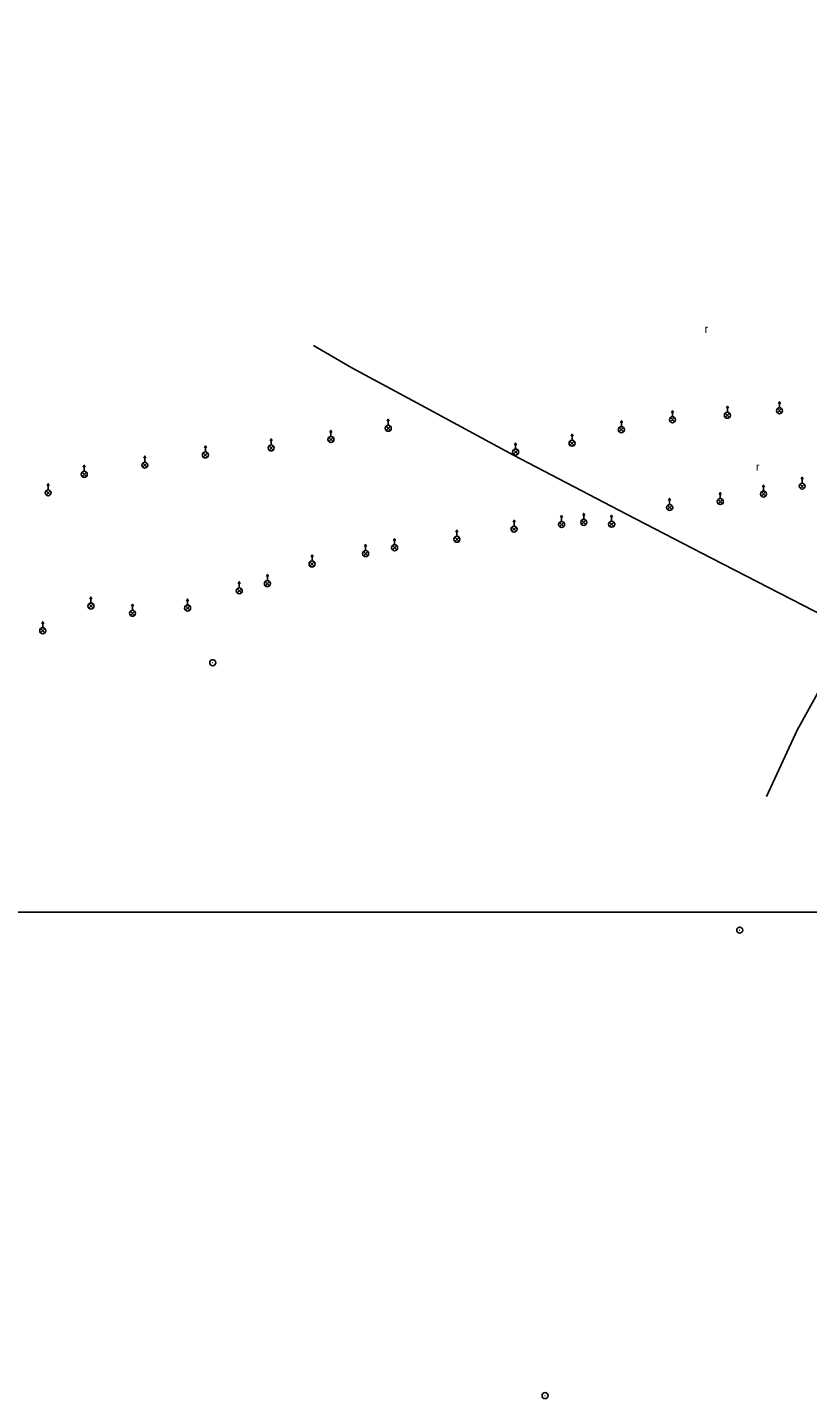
# Model space of a CAD drawing. Extents: x -582188 to -561562, y -1187250 to -1183500.
# Drawn here: x -579601.4 to -579504, y -1186560.8 to -1186389.5 of the extents above; entities that cross this region are included whole.
import ezdxf

# ---------------------------------------------------------------- set-up
doc = ezdxf.new("R2010")
doc.units = 0
for name, color, linetype in [('MAP_ZN_BP', 7, 'Continuous'), ('RÁMY_ML', 7, 'Continuous'), ('ZELEŇ', 7, 'Continuous'), ('ZN_BP', 7, 'Continuous'), ('ZN_KULTUR', 7, 'Continuous')]:
    doc.layers.add(name, color=color, linetype=linetype)

msp = doc.modelspace()

# ---------------------------------------------------------------- linework, layer by layer
at = {"layer": 'MAP_ZN_BP'}
for centre, radius in [((-579578.28, -1186468.84), 0.375), ((-579578.28, -1186468.84), 0.0005), ((-579512.49, -1186502.261), 0.375), ((-579512.49, -1186502.261), 0.0005), ((-579536.79, -1186560.41), 0.375), ((-579536.79, -1186560.41), 0.0005)]:
    msp.add_circle(centre, radius, dxfattribs=at)
at = {"layer": 'RÁMY_ML'}
msp.add_lwpolyline([(-580000, -1186250), (-579687.5, -1186250), (-579687.5, -1186500), (-579375, -1186500), (-579375, -1186250), (-579687.5, -1186250)], dxfattribs=at)
at = {"layer": 'ZELEŇ'}
for points in [[(-579540.72, -1186442.92), (-579552.27, -1186436.67), (-579560.9, -1186432.02), (-579565.69, -1186429.21)], [(-579540.72, -1186442.92), (-579526.62, -1186450.27), (-579516.01, -1186455.79), (-579501.78, -1186463.12), (-579498.66, -1186464.95), (-579500.84, -1186469.16), (-579505.34, -1186477.26), (-579509.14, -1186485.56)]]:
    msp.add_lwpolyline(points, dxfattribs=at)
at = {"layer": 'ZN_BP'}
for p, q in [((-579514.03, -1186437.555), (-579514.03, -1186436.805)), ((-579507.53, -1186436.985), (-579507.53, -1186436.235)), ((-579556.36, -1186439.175), (-579556.36, -1186438.425)), ((-579527.27, -1186439.355), (-579527.27, -1186438.605)), ((-579521.155, -1186438.744), (-579520.626, -1186438.216)), ((-579520.626, -1186438.748), (-579521.155, -1186438.216)), ((-579520.89, -1186438.105), (-579520.89, -1186437.355)), ((-579514.295, -1186438.194), (-579513.766, -1186437.666)), ((-579513.766, -1186438.198), (-579514.295, -1186437.666)), ((-579507.795, -1186437.624), (-579507.266, -1186437.096)), ((-579507.266, -1186437.628), (-579507.795, -1186437.096)), ((-579563.52, -1186440.575), (-579563.52, -1186439.825)), ((-579556.625, -1186439.814), (-579556.096, -1186439.286)), ((-579556.096, -1186439.818), (-579556.625, -1186439.286)), ((-579533.43, -1186441.045), (-579533.43, -1186440.295)), ((-579527.535, -1186439.994), (-579527.006, -1186439.466)), ((-579527.006, -1186439.998), (-579527.535, -1186439.466)), ((-579579.2, -1186442.515), (-579579.2, -1186441.765)), ((-579571.245, -1186442.274), (-579570.716, -1186441.746)), ((-579570.716, -1186442.278), (-579571.245, -1186441.746)), ((-579570.98, -1186441.635), (-579570.98, -1186440.885)), ((-579563.785, -1186441.214), (-579563.256, -1186440.686)), ((-579563.256, -1186441.218), (-579563.785, -1186440.686)), ((-579540.47, -1186442.145), (-579540.47, -1186441.395)), ((-579533.695, -1186441.684), (-579533.166, -1186441.156)), ((-579533.166, -1186441.688), (-579533.695, -1186441.156)), ((-579586.75, -1186443.785), (-579586.75, -1186443.035)), ((-579579.465, -1186443.154), (-579578.936, -1186442.626)), ((-579578.936, -1186443.158), (-579579.465, -1186442.626)), ((-579540.735, -1186442.784), (-579540.206, -1186442.256)), ((-579540.206, -1186442.788), (-579540.735, -1186442.256)), ((-579594.575, -1186445.564), (-579594.046, -1186445.036)), ((-579594.046, -1186445.568), (-579594.575, -1186445.036)), ((-579594.31, -1186444.925), (-579594.31, -1186444.175)), ((-579587.015, -1186444.424), (-579586.486, -1186443.896)), ((-579586.486, -1186444.428), (-579587.015, -1186443.896)), ((-579598.82, -1186447.245), (-579598.82, -1186446.495)), ((-579509.53, -1186447.395), (-579509.53, -1186446.645)), ((-579504.965, -1186447.054), (-579504.436, -1186446.526)), ((-579504.436, -1186447.058), (-579504.965, -1186446.526)), ((-579504.7, -1186446.415), (-579504.7, -1186445.665)), ((-579599.085, -1186447.884), (-579598.556, -1186447.356)), ((-579598.556, -1186447.888), (-579599.085, -1186447.356)), ((-579521.24, -1186449.075), (-579521.24, -1186448.325)), ((-579515.185, -1186448.974), (-579514.656, -1186448.446)), ((-579514.656, -1186448.978), (-579515.185, -1186448.446)), ((-579514.92, -1186448.335), (-579514.92, -1186447.585)), ((-579509.795, -1186448.034), (-579509.266, -1186447.506)), ((-579509.266, -1186448.038), (-579509.795, -1186447.506)), ((-579534.73, -1186451.205), (-579534.73, -1186450.455)), ((-579531.96, -1186450.935), (-579531.96, -1186450.185)), ((-579528.48, -1186451.165), (-579528.48, -1186450.415)), ((-579521.505, -1186449.714), (-579520.976, -1186449.186)), ((-579520.976, -1186449.718), (-579521.505, -1186449.186)), ((-579547.8, -1186453.045), (-579547.8, -1186452.295)), ((-579540.925, -1186452.424), (-579540.396, -1186451.896)), ((-579540.396, -1186452.428), (-579540.925, -1186451.896)), ((-579540.66, -1186451.785), (-579540.66, -1186451.035)), ((-579534.995, -1186451.844), (-579534.466, -1186451.316)), ((-579534.466, -1186451.848), (-579534.995, -1186451.316)), ((-579532.225, -1186451.574), (-579531.696, -1186451.046)), ((-579531.696, -1186451.578), (-579532.225, -1186451.046)), ((-579528.745, -1186451.804), (-579528.216, -1186451.276)), ((-579528.216, -1186451.808), (-579528.745, -1186451.276)), ((-579555.57, -1186454.105), (-579555.57, -1186453.355)), ((-579548.065, -1186453.684), (-579547.536, -1186453.156)), ((-579547.536, -1186453.688), (-579548.065, -1186453.156)), ((-579565.88, -1186456.125), (-579565.88, -1186455.375)), ((-579559.465, -1186455.474), (-579558.936, -1186454.946)), ((-579558.936, -1186455.478), (-579559.465, -1186454.946)), ((-579559.2, -1186454.835), (-579559.2, -1186454.085)), ((-579555.835, -1186454.744), (-579555.306, -1186454.216)), ((-579555.306, -1186454.748), (-579555.835, -1186454.216)), ((-579566.145, -1186456.764), (-579565.616, -1186456.236)), ((-579565.616, -1186456.768), (-579566.145, -1186456.236)), ((-579574.96, -1186459.485), (-579574.96, -1186458.735)), ((-579571.725, -1186459.224), (-579571.196, -1186458.696)), ((-579571.196, -1186459.228), (-579571.725, -1186458.696)), ((-579571.46, -1186458.585), (-579571.46, -1186457.835)), ((-579593.48, -1186461.395), (-579593.48, -1186460.645)), ((-579581.41, -1186461.635), (-579581.41, -1186460.885)), ((-579575.225, -1186460.124), (-579574.696, -1186459.596)), ((-579574.696, -1186460.128), (-579575.225, -1186459.596)), ((-579593.745, -1186462.034), (-579593.216, -1186461.506)), ((-579593.216, -1186462.038), (-579593.745, -1186461.506)), ((-579588.555, -1186462.934), (-579588.026, -1186462.406)), ((-579588.026, -1186462.938), (-579588.555, -1186462.406)), ((-579588.29, -1186462.295), (-579588.29, -1186461.545)), ((-579581.675, -1186462.274), (-579581.146, -1186461.746)), ((-579581.146, -1186462.278), (-579581.675, -1186461.746)), ((-579599.5, -1186464.475), (-579599.5, -1186463.725)), ((-579599.765, -1186465.114), (-579599.236, -1186464.586)), ((-579599.236, -1186465.118), (-579599.765, -1186464.586))]:
    msp.add_line(p, q, dxfattribs=at)
for points in [[(-579514.155, -1186437.055), (-579514.03, -1186436.805), (-579513.905, -1186437.055)], [(-579507.655, -1186436.485), (-579507.53, -1186436.235), (-579507.405, -1186436.485)], [(-579556.485, -1186438.675), (-579556.36, -1186438.425), (-579556.235, -1186438.675)], [(-579527.395, -1186438.855), (-579527.27, -1186438.605), (-579527.145, -1186438.855)], [(-579521.015, -1186437.605), (-579520.89, -1186437.355), (-579520.765, -1186437.605)], [(-579563.645, -1186440.075), (-579563.52, -1186439.825), (-579563.395, -1186440.075)], [(-579533.555, -1186440.545), (-579533.43, -1186440.295), (-579533.305, -1186440.545)], [(-579579.325, -1186442.015), (-579579.2, -1186441.765), (-579579.075, -1186442.015)], [(-579571.105, -1186441.135), (-579570.98, -1186440.885), (-579570.855, -1186441.135)], [(-579540.595, -1186441.645), (-579540.47, -1186441.395), (-579540.345, -1186441.645)], [(-579586.875, -1186443.285), (-579586.75, -1186443.035), (-579586.625, -1186443.285)], [(-579594.435, -1186444.425), (-579594.31, -1186444.175), (-579594.185, -1186444.425)], [(-579598.945, -1186446.745), (-579598.82, -1186446.495), (-579598.695, -1186446.745)], [(-579509.655, -1186446.895), (-579509.53, -1186446.645), (-579509.405, -1186446.895)], [(-579504.825, -1186445.915), (-579504.7, -1186445.665), (-579504.575, -1186445.915)], [(-579521.365, -1186448.575), (-579521.24, -1186448.325), (-579521.115, -1186448.575)], [(-579515.045, -1186447.835), (-579514.92, -1186447.585), (-579514.795, -1186447.835)], [(-579534.855, -1186450.705), (-579534.73, -1186450.455), (-579534.605, -1186450.705)], [(-579532.085, -1186450.435), (-579531.96, -1186450.185), (-579531.835, -1186450.435)], [(-579528.605, -1186450.665), (-579528.48, -1186450.415), (-579528.355, -1186450.665)], [(-579547.925, -1186452.545), (-579547.8, -1186452.295), (-579547.675, -1186452.545)], [(-579540.785, -1186451.285), (-579540.66, -1186451.035), (-579540.535, -1186451.285)], [(-579555.695, -1186453.605), (-579555.57, -1186453.355), (-579555.445, -1186453.605)], [(-579566.005, -1186455.625), (-579565.88, -1186455.375), (-579565.755, -1186455.625)], [(-579559.325, -1186454.335), (-579559.2, -1186454.085), (-579559.075, -1186454.335)], [(-579575.085, -1186458.985), (-579574.96, -1186458.735), (-579574.835, -1186458.985)], [(-579571.585, -1186458.085), (-579571.46, -1186457.835), (-579571.335, -1186458.085)], [(-579593.605, -1186460.895), (-579593.48, -1186460.645), (-579593.355, -1186460.895)], [(-579581.535, -1186461.135), (-579581.41, -1186460.885), (-579581.285, -1186461.135)], [(-579588.415, -1186461.795), (-579588.29, -1186461.545), (-579588.165, -1186461.795)], [(-579599.625, -1186463.975), (-579599.5, -1186463.725), (-579599.375, -1186463.975)]]:
    msp.add_lwpolyline(points, dxfattribs=at)
for centre in [(-579520.89, -1186438.48), (-579514.03, -1186437.93), (-579507.53, -1186437.36), (-579556.36, -1186439.55), (-579527.27, -1186439.73), (-579570.98, -1186442.01), (-579563.52, -1186440.95), (-579533.43, -1186441.42), (-579579.2, -1186442.89), (-579540.47, -1186442.52), (-579594.31, -1186445.3), (-579586.75, -1186444.16), (-579504.7, -1186446.79), (-579598.82, -1186447.62), (-579514.92, -1186448.71), (-579509.53, -1186447.77), (-579521.24, -1186449.45), (-579540.66, -1186452.16), (-579534.73, -1186451.58), (-579531.96, -1186451.31), (-579528.48, -1186451.54), (-579547.8, -1186453.42), (-579559.2, -1186455.21), (-579555.57, -1186454.48), (-579565.88, -1186456.5), (-579571.46, -1186458.96), (-579574.96, -1186459.86), (-579593.48, -1186461.77), (-579588.29, -1186462.67), (-579581.41, -1186462.01), (-579599.5, -1186464.85)]:
    msp.add_circle(centre, 0.375, dxfattribs=at)

# ---------------------------------------------------------------- texts
at = {"layer": 'ZN_KULTUR'}
for p in [(-579516.878, -1186427.642), (-579510.468, -1186444.862)]:
    msp.add_text('r', height=1, dxfattribs=at).set_placement(p)

doc.saveas('drawing.dxf')
